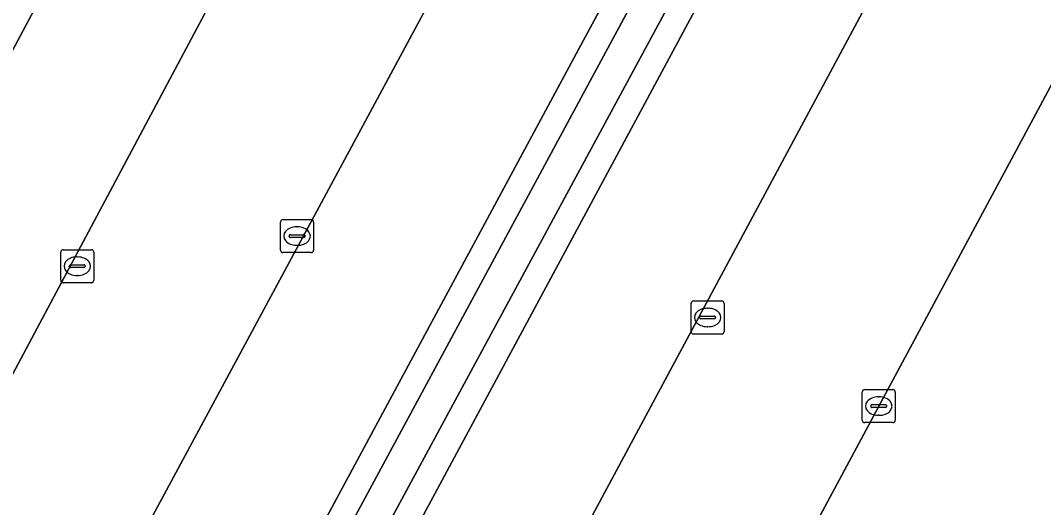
# Model space of a CAD drawing. Extents: x 159489 to 160304, y 383825 to 384531.
# Drawn here: x 159898.81 to 159929.76, y 384023.04 to 384037.79 of the extents above; entities that cross this region are included whole.
import ezdxf

# ---------------------------------------------------------------- set-up
doc = ezdxf.new("R2010")
doc.units = 0
for name, color, linetype in [('IMGEO_Groenvoorziening', 7, 'Continuous'), ('IMGEO_Kolk', 7, 'Continuous'), ('IMGEO_Parkeervlak_open', 7, 'Continuous'), ('IMGEO_Rijbaan_lokaal_open', 7, 'Continuous'), ('IMGEO_Verkeerseiland_open', 7, 'Continuous')]:
    doc.layers.add(name, color=color, linetype=linetype)

msp = doc.modelspace()

# ---------------------------------------------------------------- linework, layer by layer
at = {"layer": 'IMGEO_Groenvoorziening'}
msp.add_lwpolyline([(159922.956, 384046.642), (159922.072, 384047.147), (159900.387, 384006.912), (159901.257, 384006.443)], close=True, dxfattribs=at)
at = {"layer": 'IMGEO_Kolk'}
for p, q in [((159906.679, 384030.83), (159906.679, 384031.682)), ((159906.754, 384031.756), (159907.606, 384031.756)), ((159907.68, 384031.682), (159907.68, 384030.83)), ((159906.981, 384031.299), (159907.379, 384031.299)), ((159907.167, 384031.536), (159907.192, 384031.536)), ((159906.938, 384031.25), (159906.938, 384031.262)), ((159907.376, 384031.213), (159906.978, 384031.213)), ((159907.19, 384030.976), (159907.165, 384030.976)), ((159907.422, 384031.262), (159907.422, 384031.25)), ((159900.028, 384029.918), (159900.028, 384030.77)), ((159900.103, 384030.844), (159900.955, 384030.844)), ((159901.029, 384030.77), (159901.029, 384029.918)), ((159907.606, 384030.756), (159906.754, 384030.756)), ((159900.287, 384030.338), (159900.287, 384030.35)), ((159900.33, 384030.387), (159900.728, 384030.387)), ((159900.516, 384030.624), (159900.541, 384030.624)), ((159900.771, 384030.35), (159900.771, 384030.338)), ((159900.725, 384030.301), (159900.327, 384030.301)), ((159900.539, 384030.064), (159900.514, 384030.064)), ((159900.955, 384029.844), (159900.103, 384029.844)), ((159919.099, 384028.365), (159919.099, 384029.217)), ((159919.174, 384029.291), (159920.026, 384029.291)), ((159920.1, 384029.217), (159920.1, 384028.365)), ((159919.358, 384028.785), (159919.358, 384028.797)), ((159919.401, 384028.834), (159919.799, 384028.834)), ((159919.587, 384029.071), (159919.612, 384029.071)), ((159919.842, 384028.797), (159919.842, 384028.785)), ((159919.796, 384028.748), (159919.398, 384028.748)), ((159919.61, 384028.511), (159919.585, 384028.511)), ((159920.026, 384028.291), (159919.174, 384028.291)), ((159924.277, 384025.683), (159924.277, 384026.535)), ((159924.352, 384026.609), (159925.204, 384026.609)), ((159924.765, 384026.389), (159924.79, 384026.389)), ((159925.278, 384026.535), (159925.278, 384025.683)), ((159924.536, 384026.103), (159924.536, 384026.115)), ((159924.974, 384026.066), (159924.576, 384026.066)), ((159924.579, 384026.152), (159924.977, 384026.152)), ((159925.02, 384026.115), (159925.02, 384026.103)), ((159924.788, 384025.829), (159924.763, 384025.829)), ((159925.204, 384025.609), (159924.352, 384025.609))]:
    msp.add_line(p, q, dxfattribs=at)
for points in [[(159906.679, 384030.83), (159906.679, 384031.682)], [(159906.754, 384031.756), (159907.606, 384031.756)], [(159907.68, 384031.682), (159907.68, 384030.83)], [(159900.028, 384029.918), (159900.028, 384030.77)], [(159900.103, 384030.844), (159900.955, 384030.844)], [(159901.029, 384030.77), (159901.029, 384029.918)], [(159907.606, 384030.756), (159906.754, 384030.756)], [(159900.955, 384029.844), (159900.103, 384029.844)], [(159919.099, 384028.365), (159919.099, 384029.217)], [(159919.174, 384029.291), (159920.026, 384029.291)], [(159920.1, 384029.217), (159920.1, 384028.365)], [(159920.026, 384028.291), (159919.174, 384028.291)], [(159924.277, 384025.683), (159924.277, 384026.535)], [(159924.352, 384026.609), (159925.204, 384026.609)], [(159925.278, 384026.535), (159925.278, 384025.683)], [(159925.204, 384025.609), (159924.352, 384025.609)]]:
    msp.add_lwpolyline(points, dxfattribs=at)
for centre, radius, start, end in [((159906.756, 384031.68), 0.0765, 91.552, 178.448), ((159906.756, 384031.68), 0.0765, 91.552, 178.448), ((159907.604, 384031.68), 0.0765, 1.552, 88.448), ((159907.604, 384031.68), 0.0765, 1.552, 88.448), ((159906.978, 384031.259), 0.0403, 85.8775, 175.7526), ((159907.383, 384031.261), 0.0386, 1.7309, 96.639), ((159906.975, 384031.249), 0.0366, 178.938, 274.7102), ((159907.379, 384031.256), 0.043, 264.8664, 352.4533), ((159900.105, 384030.768), 0.0765, 91.552, 178.448), ((159900.105, 384030.768), 0.0765, 91.552, 178.448), ((159900.953, 384030.768), 0.0765, 1.552, 88.448), ((159900.953, 384030.768), 0.0765, 1.552, 88.448), ((159906.756, 384030.832), 0.0765, 181.552, 268.448), ((159906.756, 384030.832), 0.0765, 181.552, 268.448), ((159907.604, 384030.832), 0.0765, 271.552, 358.448), ((159907.604, 384030.832), 0.0765, 271.552, 358.448), ((159900.327, 384030.347), 0.0403, 85.8775, 175.7526), ((159900.732, 384030.349), 0.0386, 1.7309, 96.639), ((159900.324, 384030.337), 0.0366, 178.938, 274.7102), ((159900.728, 384030.344), 0.043, 264.8664, 352.4533), ((159900.105, 384029.92), 0.0765, 181.552, 268.448), ((159900.105, 384029.92), 0.0765, 181.552, 268.448), ((159900.953, 384029.92), 0.0765, 271.552, 358.448), ((159900.953, 384029.92), 0.0765, 271.552, 358.448), ((159919.176, 384029.215), 0.0765, 91.552, 178.448), ((159919.176, 384029.215), 0.0765, 91.552, 178.448), ((159920.024, 384029.215), 0.0765, 1.552, 88.448), ((159920.024, 384029.215), 0.0765, 1.552, 88.448), ((159919.398, 384028.794), 0.0403, 85.8775, 175.7526), ((159919.803, 384028.796), 0.0386, 1.7309, 96.639), ((159919.395, 384028.784), 0.0366, 178.938, 274.7102), ((159919.799, 384028.791), 0.043, 264.8664, 352.4533), ((159919.176, 384028.367), 0.0765, 181.552, 268.448), ((159919.176, 384028.367), 0.0765, 181.552, 268.448), ((159920.024, 384028.367), 0.0765, 271.552, 358.448), ((159920.024, 384028.367), 0.0765, 271.552, 358.448), ((159924.354, 384026.533), 0.0765, 91.552, 178.448), ((159924.354, 384026.533), 0.0765, 91.552, 178.448), ((159925.202, 384026.533), 0.0765, 1.552, 88.448), ((159925.202, 384026.533), 0.0765, 1.552, 88.448), ((159924.576, 384026.112), 0.0403, 85.8775, 175.7526), ((159924.573, 384026.102), 0.0366, 178.938, 274.7102), ((159924.977, 384026.109), 0.043, 264.8664, 352.4533), ((159924.981, 384026.114), 0.0386, 1.7309, 96.639), ((159924.354, 384025.685), 0.0765, 181.552, 268.448), ((159924.354, 384025.685), 0.0765, 181.552, 268.448), ((159925.202, 384025.685), 0.0765, 271.552, 358.448), ((159925.202, 384025.685), 0.0765, 271.552, 358.448)]:
    msp.add_arc(centre, radius, start, end, dxfattribs=at)
for centre, major_axis, ratio, start_param, end_param in [((159907.166, 384031.256), (-0.387, 0.002), 0.722429, 4.712389, 7.853982), ((159907.191, 384031.256), (-0.39, 0.002), 0.717154, 1.570796, 4.712389), ((159900.515, 384030.344), (-0.387, 0.002), 0.722429, 4.712389, 7.853982), ((159900.54, 384030.344), (-0.39, 0.002), 0.717154, 1.570796, 4.712389), ((159919.586, 384028.791), (-0.387, 0.002), 0.722429, 4.712389, 7.853982), ((159919.611, 384028.791), (-0.39, 0.002), 0.717154, 1.570796, 4.712389), ((159924.764, 384026.109), (-0.387, 0.002), 0.722429, 4.712389, 7.853982), ((159924.789, 384026.109), (-0.39, 0.002), 0.717154, 1.570796, 4.712389)]:
    msp.add_ellipse(centre, major_axis=major_axis, ratio=ratio, start_param=start_param, end_param=end_param, dxfattribs=at)
at = {"layer": 'IMGEO_Parkeervlak_open'}
for points in [[(159911.198, 384050.796), (159907.141, 384052.98), (159886.149, 384013.563), (159890.211, 384011.382)], [(159895.667, 384009.533), (159899.779, 384007.334), (159921.324, 384047.373), (159917.224, 384049.574)], [(159927.512, 384044.062), (159923.567, 384046.202), (159901.573, 384005.272), (159905.586, 384003.172)], [(159910.91, 384000.255), (159919.043, 383995.888), (159941.823, 384038.563), (159933.774, 384042.879)]]:
    msp.add_lwpolyline(points, close=True, dxfattribs=at)
at = {"layer": 'IMGEO_Rijbaan_lokaal_open'}
for points in [[(159911.49, 384051.326), (159911.198, 384050.796), (159890.211, 384011.382), (159889.932, 384010.824)], [(159894.915, 384008.147), (159895.667, 384009.533), (159917.224, 384049.574), (159917.918, 384050.878)], [(159928.247, 384045.351), (159927.512, 384044.062), (159905.586, 384003.172), (159905.317, 384002.649)], [(159910.654, 383999.799), (159910.91, 384000.255), (159933.774, 384042.879), (159934.291, 384043.864)]]:
    msp.add_lwpolyline(points, dxfattribs=at)
at = {"layer": 'IMGEO_Verkeerseiland_open'}
for points in [[(159886.149, 384013.563), (159907.141, 384052.98), (159906.514, 384053.402), (159886.261, 384015.431), (159885.435, 384013.882)], [(159899.779, 384007.334), (159900.387, 384006.912), (159922.072, 384047.147), (159921.542, 384047.438), (159921.465, 384047.297), (159921.324, 384047.373)], [(159901.573, 384005.272), (159923.567, 384046.202), (159922.956, 384046.642), (159901.257, 384006.443), (159900.817, 384005.628)]]:
    msp.add_lwpolyline(points, close=True, dxfattribs=at)

doc.saveas('drawing.dxf')
